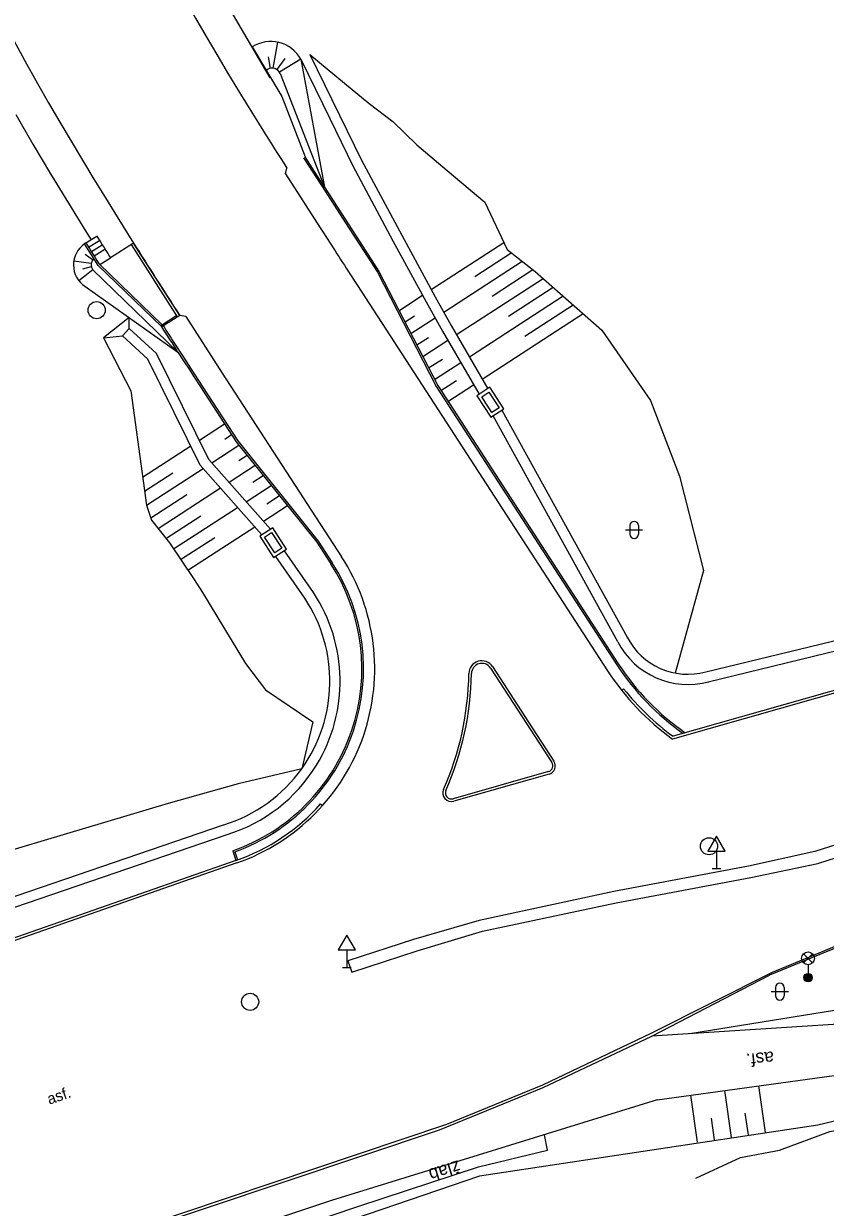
# Model space of a CAD drawing. Extents: x -595546 to -593986, y -1160845 to -1159202.
# Drawn here: x -595284 to -595237.2, y -1159719.9 to -1159650.8 of the extents above; entities that cross this region are included whole.
import ezdxf

# ---------------------------------------------------------------- set-up
doc = ezdxf.new("R2010")
doc.units = 0
for name, color, linetype in [('252_zpevnění', 7, 'Continuous'), ('DOP - rozhrani ploch obecne', 7, 'Continuous'), ('Level 25', 7, 'Continuous'), ('Level 27', 7, 'Continuous'), ('Level 33', 7, 'Continuous'), ('Level 34', 7, 'Continuous'), ('Level 36', 7, 'Continuous'), ('TM - chodniky - VP', 7, 'Continuous'), ('TM - komunikace - VP', 7, 'Continuous'), ('TM - pomocna konstrukcni linie', 7, 'Continuous'), ('TM - popis povrchu', 7, 'Continuous'), ('TM - rozhrani ploch obecne - VP', 7, 'Continuous'), ('TM - srafovani', 7, 'Continuous'), ('Z-HRANICE_KULTUR', 7, 'Continuous'), ('Z-KRESBA', 7, 'Continuous'), ('Z-POPIS', 7, 'Continuous')]:
    doc.layers.add(name, color=color, linetype=linetype)

msp = doc.modelspace()

# ---------------------------------------------------------------- linework, layer by layer
at = {"layer": '252_zpevnění'}
for p, q in [((-595274.905, -1159667.805), (-595277.598, -1159663.592)), ((-595279.634, -1159664.769), (-595279.611, -1159664.804))]:
    msp.add_line(p, q, dxfattribs=at)
at = {"layer": 'DOP - rozhrani ploch obecne'}
for p, q in [((-595269.624, -1159653.934), (-595272.545, -1159648.949)), ((-595270.675, -1159652.14), (-595268.957, -1159655.035)), ((-595269.868, -1159653.5), (-595269.77, -1159653.443)), ((-595267.845, -1159652.849), (-595266.454, -1159660.317)), ((-595268.956, -1159655.037), (-595267.59, -1159658.551)), ((-595284.483, -1159656.074), (-595283.475, -1159657.811)), ((-595283.475, -1159657.811), (-595282.45, -1159659.536)), ((-595266.454, -1159660.317), (-595267.592, -1159658.552)), ((-595282.45, -1159659.536), (-595281.409, -1159661.252)), ((-595281.409, -1159661.252), (-595280.355, -1159662.958)), ((-595280.355, -1159662.958), (-595280.087, -1159663.387)), ((-595280.384, -1159663.573), (-595280.469, -1159663.626)), ((-595280.384, -1159663.573), (-595279.749, -1159663.175)), ((-595280.383, -1159663.575), (-595280.286, -1159663.73)), ((-595280.286, -1159663.73), (-595280.178, -1159663.903)), ((-595280.225, -1159663.828), (-595279.589, -1159663.43)), ((-595280.065, -1159664.083), (-595279.43, -1159663.684)), ((-595279.759, -1159663.159), (-595279.651, -1159663.332)), ((-595279.651, -1159663.332), (-595279.542, -1159663.505)), ((-595279.542, -1159663.505), (-595279.434, -1159663.678)), ((-595279.434, -1159663.678), (-595279.325, -1159663.851)), ((-595277.598, -1159663.592), (-595278.951, -1159664.446)), ((-595275.031, -1159667.885), (-595277.724, -1159663.672)), ((-595280.178, -1159663.903), (-595280.069, -1159664.077)), ((-595280.069, -1159664.077), (-595279.96, -1159664.25)), ((-595279.96, -1159664.25), (-595279.852, -1159664.423)), ((-595279.906, -1159664.337), (-595279.271, -1159663.938)), ((-595279.852, -1159664.423), (-595279.743, -1159664.596)), ((-595279.578, -1159664.84), (-595278.951, -1159664.446)), ((-595279.325, -1159663.851), (-595279.217, -1159664.024)), ((-595279.217, -1159664.024), (-595279.108, -1159664.196)), ((-595279.108, -1159664.196), (-595278.999, -1159664.369)), ((-595278.999, -1159664.369), (-595278.951, -1159664.446)), ((-595279.743, -1159664.596), (-595279.634, -1159664.769)), ((-595275.956, -1159668.482), (-595279.667, -1159664.889)), ((-595279.634, -1159664.769), (-595279.611, -1159664.804)), ((-595275.938, -1159668.352), (-595279.611, -1159664.804)), ((-595280.445, -1159666.108), (-595275.01, -1159669.944)), ((-595277.855, -1159668.565), (-595277.855, -1159667.936)), ((-595276.029, -1159668.411), (-595275.085, -1159667.802)), ((-595274.905, -1159667.805), (-595275.956, -1159668.483)), ((-595279.355, -1159669.118), (-595278.251, -1159668.995)), ((-595249.33, -1159686.86), (-595256.616, -1159673.671)), ((-595267.605, -1159684.313), (-595269.294, -1159681.873)), ((-595244.202, -1159688.613), (-595232.734, -1159685.822)), ((-595244.06, -1159689.196), (-595233.994, -1159686.746)), ((-595271.816, -1159699.053), (-595271.625, -1159699.621))]:
    msp.add_line(p, q, dxfattribs=at)
for points in [[(-595267.313, -1159652.57), (-595264.295, -1159658.752), (-595261.942, -1159663.125), (-595259.992, -1159666.726), (-595259.06, -1159668.397), (-595256.918, -1159672.098)], [(-595267.313, -1159652.57), (-595265.295, -1159654.246), (-595263.846, -1159655.434), (-595262.47, -1159656.492), (-595261.072, -1159657.849), (-595259.288, -1159659.35), (-595257.092, -1159661.199), (-595255.786, -1159663.969), (-595254.162, -1159665.236), (-595250.273, -1159668.664), (-595247.434, -1159672.782), (-595245.739, -1159677.181), (-595244.341, -1159682.697), (-595245.984, -1159688.681)], [(-595267.845, -1159652.849), (-595266.144, -1159656.323), (-595264.803, -1159659.078), (-595262.462, -1159663.462), (-595260.517, -1159667.015), (-595259.567, -1159668.719), (-595257.43, -1159672.411)], [(-595269.049, -1159653.691), (-595266.454, -1159660.317), (-595265.986, -1159661.042), (-595265.753, -1159661.403), (-595265.468, -1159661.866), (-595265.083, -1159662.461), (-595264.401, -1159663.514), (-595263.282, -1159665.236), (-595259.848, -1159671.904), (-595249.306, -1159688.138)], [(-595279.667, -1159664.889), (-595279.93, -1159664.486), (-595280.467, -1159663.629)], [(-595279.976, -1159665.147), (-595275.01, -1159669.944), (-595274.721, -1159670.391), (-595274.322, -1159671.006), (-595274.101, -1159671.346), (-595273.688, -1159671.982), (-595271.606, -1159675.188), (-595266.913, -1159681.039), (-595266.09, -1159682.305)], [(-595277.855, -1159667.936), (-595279.355, -1159669.118), (-595277.761, -1159672.212), (-595276.85, -1159678.887), (-595276.548, -1159679.751), (-595275.513, -1159681.085), (-595274.113, -1159683.163), (-595273.571, -1159683.982), (-595271.072, -1159688.132), (-595269.906, -1159689.666), (-595267.137, -1159691.538), (-595267.782, -1159694.262)], [(-595270.113, -1159680.605), (-595273.709, -1159676.555), (-595276.77, -1159670.356), (-595278.251, -1159668.995), (-595277.855, -1159668.565)], [(-595269.609, -1159680.28), (-595273.201, -1159676.225), (-595276.262, -1159670.027), (-595277.855, -1159668.565)], [(-595256.111, -1159673.345), (-595256.111, -1159673.345), (-595248.797, -1159686.584)], [(-595267.106, -1159683.981), (-595268.795, -1159681.539), (-595268.795, -1159681.539)], [(-595267.782, -1159694.262), (-595271.501, -1159695.153), (-595275.589, -1159696.301), (-595291.39, -1159701.01), (-595300.028, -1159705.844), (-595304.316, -1159707.642)], [(-595306.435, -1159707.54), (-595302.14, -1159707.73), (-595272.344, -1159697.542)], [(-595306.469, -1159708.311), (-595302.06, -1159708.333), (-595272.146, -1159698.109)], [(-595245.127, -1159709.719), (-595230.16, -1159707.3), (-595197.748, -1159698.94)], [(-595216.57, -1159710.04), (-595237.65, -1159715.06), (-595257.41, -1159718.04), (-595265.57, -1159720.83), (-595279.77, -1159725.68), (-595281.406, -1159726.084)]]:
    msp.add_lwpolyline(points, dxfattribs=at)
for points in [[(-595256.8, -1159672.004), (-595257.556, -1159672.493), (-595256.742, -1159673.753), (-595255.986, -1159673.264)], [(-595256.859, -1159672.281), (-595256.262, -1159673.205), (-595256.682, -1159673.476), (-595257.279, -1159672.552)], [(-595269.483, -1159680.198), (-595270.239, -1159680.686), (-595269.425, -1159681.946), (-595268.669, -1159681.458)], [(-595269.543, -1159680.475), (-595268.946, -1159681.399), (-595269.366, -1159681.67), (-595269.963, -1159680.746)]]:
    msp.add_lwpolyline(points, close=True, dxfattribs=at)
for centre, radius, start, end in [((-595269.593, -1159653.822), 2, 29.09277, 122.77754), ((-595269.515, -1159653.873), 0.5, 21.39281, 120.70272), ((-595279.611, -1159664.861), 1.5, 124.80321, 236.21756), ((-595279.579, -1159664.842), 0.5, 134.58512, 217.52665), ((-595321.192, -1159698.789), 54.45, 31.98927, 33.82073), ((-595275.525, -1159688.432), 11.25, 289.25141, 32.9986), ((-595274.912, -1159689.159), 8.768, 324.40928, 33.55439), ((-595274.911, -1159689.159), 9.367, 328.47465, 33.5599), ((-595245.242, -1159684.75), 4, 207.29435, 285.07757), ((-595245.243, -1159684.751), 4.599, 207.28939, 285.41249), ((-595237.128, -1159680.221), 14.525, 213.02879, 235.31409), ((-595274.911, -1159689.159), 9.367, 287.17241, 328.47465), ((-595274.912, -1159689.159), 8.768, 287.03439, 324.40928)]:
    msp.add_arc(centre, radius, start, end, dxfattribs=at)
at = {"layer": 'Level 25'}
for radius in [0.25, 0.2, 0.15, 0.1, 0.05]:
    msp.add_circle((-595238.23, -1159706.46), radius, dxfattribs=at)
at = {"layer": 'Level 27'}
for centre in [(-595279.76, -1159667.5), (-595244.01, -1159698.79), (-595270.8, -1159707.87)]:
    msp.add_circle(centre, 0.5, dxfattribs=at)
at = {"layer": 'Level 33'}
for p, q in [((-595238.495, -1159705.6), (-595237.965, -1159705.07)), ((-595238.495, -1159705.07), (-595237.965, -1159705.6)), ((-595238.23, -1159705.71), (-595238.23, -1159706.46))]:
    msp.add_line(p, q, dxfattribs=at)
msp.add_circle((-595238.23, -1159705.335), 0.375, dxfattribs=at)
at = {"layer": 'Level 34'}
for p, q in [((-595243.57, -1159699.072), (-595243.57, -1159700.09)), ((-595243.82, -1159700.09), (-595243.32, -1159700.09)), ((-595265.15, -1159704.842), (-595265.15, -1159705.86)), ((-595265.4, -1159705.86), (-595264.9, -1159705.86))]:
    msp.add_line(p, q, dxfattribs=at)
for points in [[(-595244.07, -1159699.072), (-595243.07, -1159699.072), (-595243.57, -1159698.206)], [(-595265.65, -1159704.842), (-595264.65, -1159704.842), (-595265.15, -1159703.976)]]:
    msp.add_lwpolyline(points, close=True, dxfattribs=at)
at = {"layer": 'Level 36'}
for p, q in [((-595248.886, -1159680.326), (-595247.886, -1159680.326)), ((-595248.636, -1159680.076), (-595248.636, -1159680.576)), ((-595248.136, -1159680.076), (-595248.136, -1159680.576)), ((-595240.376, -1159707.276), (-595239.376, -1159707.276)), ((-595240.126, -1159707.026), (-595240.126, -1159707.526)), ((-595239.626, -1159707.026), (-595239.626, -1159707.526))]:
    msp.add_line(p, q, dxfattribs=at)
for centre, start, end in [((-595248.386, -1159680.076), 0, 180), ((-595248.386, -1159680.576), 180, 0), ((-595239.876, -1159707.026), 0, 180), ((-595239.876, -1159707.526), 180, 0)]:
    msp.add_arc(centre, 0.25, start, end, dxfattribs=at)
at = {"layer": 'TM - chodniky - VP'}
msp.add_line((-595271.69, -1159699.114), (-595271.53, -1159699.589), dxfattribs=at)
for points in [[(-595267.677, -1159658.604), (-595266.626, -1159660.234), (-595265.015, -1159662.733), (-595263.936, -1159664.414), (-595263.369, -1159665.287), (-595259.932, -1159671.958), (-595249.39, -1159688.192)], [(-595275.245, -1159669.384), (-595274.689, -1159670.245), (-595274.275, -1159670.888), (-595274.024, -1159671.277), (-595273.605, -1159671.928), (-595271.524, -1159675.13), (-595266.835, -1159680.975), (-595266.006, -1159682.25)]]:
    msp.add_lwpolyline(points, dxfattribs=at)
for centre, radius, start, end in [((-595121.302, -1159569.367), 183.58, 212.65502, 213.01179), ((-595275.525, -1159688.432), 11.35, 289.75104, 32.9986), ((-595237.128, -1159680.221), 14.625, 213.02869, 234.99241)]:
    msp.add_arc(centre, radius, start, end, dxfattribs=at)
at = {"layer": 'TM - komunikace - VP'}
for p, q in [((-595268.734, -1159659.549), (-595268.658, -1159659.205)), ((-595268.734, -1159659.549), (-595266.702, -1159662.702)), ((-595264.54, -1159666.054), (-595249.934, -1159688.546)), ((-595274.56, -1159667.879), (-595274.905, -1159667.805)), ((-595274.56, -1159667.879), (-595272.424, -1159671.174)), ((-595272.425, -1159671.174), (-595265.461, -1159681.896)), ((-595256.774, -1159688.388), (-595254.673, -1159691.623)), ((-595232.23, -1159688.579), (-595246.141, -1159692.533)), ((-595232.279, -1159688.437), (-595246.112, -1159692.369)), ((-595248.993, -1159689.605), (-595249.107, -1159689.696)), ((-595254.673, -1159691.623), (-595253.188, -1159693.909)), ((-595253.386, -1159694.436), (-595258.954, -1159696.019)), ((-595253.345, -1159694.581), (-595258.913, -1159696.163)), ((-595266.682, -1159696.322), (-595266.571, -1159696.421)), ((-595271.625, -1159699.621), (-595302.719, -1159710.478)), ((-595229.18, -1159701.55), (-595240.33, -1159706.15))]:
    msp.add_line(p, q, dxfattribs=at)
for points in [[(-595281.328, -1159635.55), (-595280.539, -1159637.457), (-595280.066, -1159638.56), (-595279.578, -1159639.659), (-595279.075, -1159640.754), (-595278.558, -1159641.846), (-595278.028, -1159642.933), (-595277.485, -1159644.017), (-595276.929, -1159645.098), (-595276.362, -1159646.176), (-595275.784, -1159647.25), (-595275.195, -1159648.321), (-595274.596, -1159649.39), (-595273.988, -1159650.456), (-595273.37, -1159651.519), (-595272.744, -1159652.581), (-595272.11, -1159653.64), (-595271.468, -1159654.699)], [(-595290.502, -1159639.27), (-595289.663, -1159641.301), (-595289.138, -1159642.522), (-595288.6, -1159643.735), (-595288.047, -1159644.939), (-595287.481, -1159646.134), (-595286.903, -1159647.32), (-595286.313, -1159648.498), (-595285.712, -1159649.667), (-595285.101, -1159650.828), (-595284.48, -1159651.981), (-595283.85, -1159653.127), (-595283.212, -1159654.265), (-595282.567, -1159655.396), (-595281.914, -1159656.52), (-595281.255, -1159657.638), (-595280.59, -1159658.749), (-595279.92, -1159659.854), (-595279.246, -1159660.953), (-595278.567, -1159662.048), (-595277.598, -1159663.592)], [(-595266.702, -1159662.702), (-595266.593, -1159662.871), (-595266.485, -1159663.039), (-595266.379, -1159663.203), (-595266.27, -1159663.372), (-595266.163, -1159663.538), (-595266.053, -1159663.708), (-595265.947, -1159663.872), (-595265.839, -1159664.04), (-595265.731, -1159664.207), (-595265.623, -1159664.375), (-595265.514, -1159664.544), (-595265.407, -1159664.711), (-595265.299, -1159664.878), (-595265.19, -1159665.047), (-595265.082, -1159665.215), (-595264.974, -1159665.382), (-595264.866, -1159665.55), (-595264.758, -1159665.718), (-595264.649, -1159665.886), (-595264.54, -1159666.053)], [(-595256.648, -1159688.306), (-595254.547, -1159691.541), (-595253.062, -1159693.827)], [(-595271.569, -1159699.761), (-595302.667, -1159710.631), (-595311.899, -1159713.494)], [(-595229.18, -1159701.55), (-595229.146, -1159701.664), (-595240.486, -1159706.322)], [(-595240.33, -1159706.15), (-595247.41, -1159709.71), (-595253.74, -1159712.74), (-595259.34, -1159715.04), (-595282.39, -1159722.77), (-595283.694, -1159723.043)], [(-595283.593, -1159723.176), (-595282.348, -1159722.911), (-595259.749, -1159715.335), (-595253.7, -1159712.88), (-595247.35, -1159709.88), (-595240.486, -1159706.322)]]:
    msp.add_lwpolyline(points, dxfattribs=at)
for centre, radius, start, end in [((-595013.56, -1159496.959), 302.322, 211.4503, 212.45681), ((-594869.241, -1159405.546), 483.056, 212.28933, 212.88247), ((-595275.525, -1159688.432), 12, 289.247, 32.99916), ((-595257.277, -1159688.714), 0.75, 33.00032, 179.11197), ((-595257.277, -1159688.714), 0.6, 33.00032, 179.11197), ((-595237.354, -1159680.376), 15, 212.99916, 234.13938), ((-595275.525, -1159688.432), 17.5, 336.24507, 359.11197), ((-595275.525, -1159688.432), 17.65, 336.24507, 359.11197), ((-595237.222, -1159680.218), 15.056, 218.57166, 233.80931), ((-595253.482, -1159694.1), 0.35, 285.86781, 32.99916), ((-595253.482, -1159694.1), 0.5, 285.86781, 32.99916), ((-595259.05, -1159695.682), 0.5, 156.24507, 285.86781), ((-595259.05, -1159695.682), 0.35, 156.24507, 285.86781), ((-595275.529, -1159688.422), 11.86, 289.22118, 318.23881)]:
    msp.add_arc(centre, radius, start, end, dxfattribs=at)
at = {"layer": 'TM - pomocna konstrukcni linie'}
msp.add_lwpolyline([(-595239.3, -1159709.56), (-595239.3, -1159709.56)], dxfattribs=at)
msp.add_lwpolyline([(-595239.3, -1159709.56), (-595239.3, -1159709.56)], dxfattribs=at)
at = {"layer": 'TM - rozhrani ploch obecne - VP'}
for points in [[(-595210.86, -1159689.07), (-595211.63, -1159689.37), (-595222.83, -1159693.64), (-595234.03, -1159697.9), (-595237.84, -1159699.1), (-595241.7, -1159699.95), (-595249.56, -1159701.43), (-595257.42, -1159703.13), (-595261.27, -1159704.23), (-595265.1, -1159705.47)], [(-595264.86, -1159706.13), (-595261.05, -1159704.89), (-595257.23, -1159703.75), (-595249.43, -1159702.09), (-595241.57, -1159700.62), (-595237.66, -1159699.79), (-595233.85, -1159698.57), (-595222.58, -1159694.29), (-595211.38, -1159690.01), (-595210.64, -1159689.72)], [(-595265.1, -1159705.47), (-595264.86, -1159706.13)]]:
    msp.add_lwpolyline(points, dxfattribs=at)
at = {"layer": 'TM - srafovani'}
for p, q in [((-595269.205, -1159651.86), (-595269.468, -1159653.375)), ((-595269.739, -1159652.724), (-595269.636, -1159653.388)), ((-595268.764, -1159652.805), (-595269.239, -1159653.456)), ((-595267.845, -1159652.849), (-595269.091, -1159653.608)), ((-595260.222, -1159666.3), (-595255.984, -1159663.548)), ((-595279.995, -1159664.559), (-595280.429, -1159664.256)), ((-595257.675, -1159665.541), (-595255.556, -1159664.164)), ((-595280.081, -1159664.777), (-595281.095, -1159664.638)), ((-595279.975, -1159665.147), (-595280.796, -1159665.781)), ((-595280.069, -1159664.972), (-595280.588, -1159665.109)), ((-595259.495, -1159667.617), (-595254.919, -1159664.645)), ((-595256.672, -1159666.678), (-595254.294, -1159665.133)), ((-595258.745, -1159668.918), (-595253.701, -1159665.643)), ((-595255.718, -1159667.847), (-595253.117, -1159666.157)), ((-595262.116, -1159667.53), (-595260.729, -1159666.629)), ((-595258.002, -1159670.224), (-595252.533, -1159666.672)), ((-595254.765, -1159669.016), (-595251.949, -1159667.187)), ((-595261.755, -1159668.19), (-595261.21, -1159667.836)), ((-595261.414, -1159668.863), (-595259.999, -1159667.944)), ((-595257.25, -1159671.524), (-595251.364, -1159667.702)), ((-595261.069, -1159669.533), (-595260.393, -1159669.094)), ((-595260.724, -1159670.203), (-595259.249, -1159669.245)), ((-595260.379, -1159670.873), (-595259.576, -1159670.352)), ((-595260.034, -1159671.543), (-595258.506, -1159670.552)), ((-595259.659, -1159672.194), (-595258.759, -1159671.61)), ((-595259.251, -1159672.823), (-595257.754, -1159671.851)), ((-595273.761, -1159675.092), (-595272.289, -1159674.136)), ((-595272.283, -1159675.026), (-595271.88, -1159674.765)), ((-595277.075, -1159677.244), (-595274.268, -1159675.422)), ((-595273.035, -1159676.409), (-595271.451, -1159675.38)), ((-595271.466, -1159676.284), (-595270.979, -1159675.968)), ((-595276.85, -1159678.887), (-595273.532, -1159676.751)), ((-595272.031, -1159677.546), (-595270.508, -1159676.556)), ((-595276.962, -1159678.065), (-595275.318, -1159676.997)), ((-595270.649, -1159677.542), (-595270.036, -1159677.144)), ((-595276.596, -1159679.616), (-595274.501, -1159678.255)), ((-595276.172, -1159680.235), (-595272.537, -1159677.875)), ((-595271.025, -1159678.681), (-595269.564, -1159677.732)), ((-595269.832, -1159678.8), (-595269.093, -1159678.32)), ((-595275.274, -1159681.44), (-595271.53, -1159679.009)), ((-595270.019, -1159679.816), (-595268.621, -1159678.908)), ((-595275.711, -1159680.83), (-595273.684, -1159679.513)), ((-595274.436, -1159682.684), (-595270.523, -1159680.144)), ((-595274.855, -1159682.062), (-595272.867, -1159680.771)), ((-595241.126, -1159712.78), (-595240.74, -1159715.503)), ((-595245.089, -1159713.323), (-595244.701, -1159716.064)), ((-595243.107, -1159713.051), (-595242.72, -1159715.784)), ((-595243.89, -1159714.653), (-595243.71, -1159715.924)), ((-595241.911, -1159714.366), (-595241.73, -1159715.643))]:
    msp.add_line(p, q, dxfattribs=at)
at = {"layer": 'Z-HRANICE_KULTUR'}
msp.add_lwpolyline([(-595244.788, -1159718.158), (-595242.18, -1159716.963), (-595239.898, -1159716.529), (-595236.964, -1159715.443), (-595232.943, -1159714.682), (-595223.706, -1159712.184), (-595218.055, -1159711.75), (-595214.904, -1159711.098), (-595211.101, -1159710.881), (-595205.45, -1159711.315)], dxfattribs=at)
at = {"layer": 'Z-KRESBA'}
msp.add_line((-595247.04, -1159713.59), (-595266.05, -1159719.46), dxfattribs=at)
for points in [[(-595217.4, -1159707.54), (-595229.8, -1159708.75), (-595247.35, -1159709.88)], [(-595247.04, -1159713.59), (-595230.048, -1159711.263), (-595216.57, -1159710.04)], [(-595281.802, -1159725.557), (-595281.068, -1159725.398), (-595264.453, -1159719.807), (-595257.472, -1159717.499), (-595253.43, -1159716.523), (-595253.62, -1159715.628)], [(-595266.05, -1159719.46), (-595281.68, -1159724.68), (-595282.351, -1159724.828)]]:
    msp.add_lwpolyline(points, dxfattribs=at)

# ---------------------------------------------------------------- texts
at = {"layer": 'TM - popis povrchu'}
msp.add_text('asf.', height=0.65, rotation=19, dxfattribs=at).set_placement((-595282.52, -1159713.88))
at = {"layer": 'Z-POPIS'}
for s, rotation, p in [('asf.', 185.43999, (-595240.252, -1159710.758)), ('žlab', 197.40875, (-595258.661, -1159717.106))]:
    msp.add_text(s, height=0.757, rotation=rotation, dxfattribs=at).set_placement(p)

doc.saveas('drawing.dxf')
